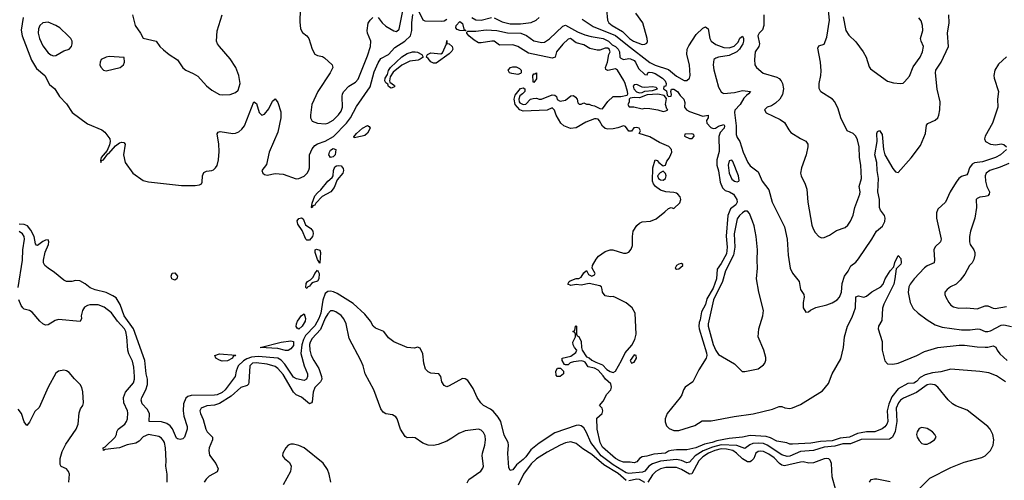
# Model space of a CAD drawing. Header units: inches. Extents: x 1694797 to 1849917, y 907313 to 1017959.
# Tile 569 of 656: x 1821615 to 1829075, y 914644 to 918133. Entities that reach past the tile are written whole.
import ezdxf

# ---------------------------------------------------------------- set-up
doc = ezdxf.new("R2010")
doc.units = ezdxf.units.IN
doc.header["$MEASUREMENT"] = 0
doc.layers.add('B8921', color=7, linetype='Continuous')

msp = doc.modelspace()

# ---------------------------------------------------------------- linework, layer by layer
at = {"layer": 'B8921', "color": 5}
for points, elevation in [([(1824330, 918150.3), (1824360.7, 918110), (1824390, 918083.5), (1824450, 918048.8), (1824470, 918042.6), (1824490, 918060.7), (1824535.3, 918290)], 680), ([(1823739.3, 918210), (1823736.7, 918116.7), (1823742.4, 918062.4), (1823756.9, 918036.9), (1823790.2, 918010.2), (1823806, 917990), (1823830.4, 917910.4), (1823850, 917871), (1823870, 917862), (1823910, 917853.4), (1823924.1, 917844.1), (1823982, 917790), (1823988, 917770), (1823968, 917730), (1823874, 917590), (1823829, 917490), (1823817, 917410), (1823818.4, 917390), (1823830, 917364.9), (1823870, 917348.2), (1823930, 917343.8), (1823950, 917348.5), (1823990, 917372), (1824029.1, 917410.9), (1824050, 917440.4), (1824060.7, 917470), (1824057.2, 917550), (1824059.7, 917570), (1824069.7, 917590), (1824107.6, 917630), (1824159.8, 917660.2), (1824178.7, 917681.3), (1824250, 917859.3), (1824272.2, 917930), (1824275, 917970), (1824250.6, 918030), (1824247, 918050), (1824254.7, 918105.3), (1824269.9, 918130.1), (1824290, 918149.1)], 680), ([(1824621, 918230), (1824670, 918131.6), (1824685.2, 918125.2), (1824810, 918120.6), (1824830, 918124.3), (1824850, 918137.6)], 660), ([(1826060.2, 918210), (1826069.3, 918130), (1826079.2, 918110), (1826103.6, 918090), (1826182.6, 918042.6), (1826234.8, 917990), (1826265.1, 917970), (1826330, 917944.7), (1826350, 917946.7), (1826365.4, 917954.6), (1826372.6, 917967.4), (1826369.8, 917990.2), (1826334.8, 918110), (1826282.4, 918182.4)], 680), ([(1827252.8, 918170), (1827253.6, 918090), (1827243, 918057), (1827218, 918030), (1827206.2, 918010), (1827220.6, 917950), (1827215.2, 917930), (1827186.9, 917890), (1827182, 917830), (1827185.3, 917790), (1827197, 917770), (1827247.9, 917727.9), (1827350, 917697.1), (1827370, 917686.9), (1827385.2, 917670), (1827395.2, 917650), (1827400.6, 917610), (1827394.6, 917565.4), (1827374.2, 917530), (1827340.4, 917499.6), (1827310, 917480.8), (1827279.1, 917470), (1827258, 917450), (1827270, 917428.4), (1827376.2, 917376.2), (1827410, 917353.4), (1827441, 917299), (1827458, 917278), (1827530, 917232.4), (1827571.6, 917211.6), (1827585.5, 917190), (1827586.4, 917170), (1827574.4, 917110), (1827538, 917010), (1827530.4, 916970), (1827534.9, 916950), (1827566.8, 916886.8), (1827578.3, 916850), (1827586.5, 916750), (1827617.4, 916577.4), (1827627.3, 916547.3), (1827641.4, 916521.4), (1827670, 916490.6), (1827690, 916480.5), (1827710, 916483), (1827750, 916500.5), (1827804.4, 916535.6), (1827870, 916558.4), (1827890, 916576.3), (1827910, 916607.7), (1827928.7, 916651.3), (1827943.1, 916710), (1827980.8, 916810), (1827982.5, 916830), (1827974.2, 916870), (1827992.7, 916930), (1827988.2, 917030), (1827976.5, 917090), (1827975.8, 917170), (1827963.1, 917223.1), (1827949.7, 917250), (1827930, 917269.7), (1827884.5, 917290), (1827835.1, 917390), (1827816.9, 917456.9), (1827791.8, 917511.8), (1827771.8, 917531.8), (1827685.6, 917585.6), (1827671.1, 917611.1), (1827671.1, 917650), (1827685.1, 917710), (1827686.2, 917746.2), (1827682, 917810), (1827663, 917917), (1827670, 917934), (1827710, 917947.7), (1827730, 918001), (1827750.9, 918130), (1827736.9, 918250)], 680), ([(1821642.4, 918150), (1821626.4, 918053.6), (1821633.8, 918010), (1821705.1, 917825.1), (1821742.2, 917762.2), (1821806, 917710), (1821841.7, 917641.7), (1821880.7, 917610), (1821916.4, 917550), (1821970, 917496.5), (1822013.8, 917430), (1822130, 917344.7), (1822237.8, 917297.8), (1822259.6, 917279.6), (1822298.4, 917230), (1822301.1, 917210), (1822295.8, 917184.2), (1822277.8, 917142.2), (1822233.4, 917090), (1822227.2, 917067.2), (1822230, 917052), (1822234, 917066), (1822250, 917070.7), (1822283, 917117), (1822290, 917119.3), (1822341.5, 917178.5), (1822370, 917199.5), (1822390, 917205.3), (1822403.4, 917203.4), (1822413.1, 917190), (1822400.8, 917110), (1822414.4, 917050), (1822471.8, 916970), (1822550, 916913.8), (1822590, 916904), (1822842, 916878), (1822943.3, 916876.7), (1822978, 916882), (1822991.6, 916888.4), (1822997.2, 916902.8), (1822999.7, 916950), (1823010, 916976.3), (1823030, 916986), (1823070, 916990.4), (1823083.3, 916996.7), (1823099.5, 917010), (1823110.9, 917029.1), (1823120.4, 917070), (1823126.4, 917133.6), (1823124.6, 917190), (1823111.4, 917268.6), (1823119.7, 917280.3), (1823133.1, 917286.9), (1823230, 917271), (1823250, 917272.9), (1823275.9, 917284.1), (1823297.6, 917302.4), (1823317.4, 917330), (1823390, 917510.7), (1823410, 917498), (1823430, 917431), (1823450, 917410.7), (1823470, 917416.3), (1823501.3, 917458.7), (1823530, 917514.8), (1823550, 917534), (1823570, 917504.7), (1823594.2, 917434.2), (1823593.7, 917390), (1823570, 917281.2), (1823504.2, 917130), (1823485.3, 917034.7), (1823450.7, 916990), (1823457.3, 916970), (1823470, 916960.5), (1823490, 916955.5), (1823550, 916966.7), (1823610, 916963.1), (1823710, 916928.4), (1823730, 916928.7), (1823770, 916947.8), (1823793.6, 916970), (1823806.8, 916993.2), (1823811, 917010), (1823810.7, 917109.3), (1823830, 917155.3), (1823850, 917178.7), (1823870, 917192.6), (1823930, 917212.3), (1823992.7, 917247.3), (1824090.2, 917349.8), (1824120.6, 917390), (1824165.8, 917474.2), (1824270, 917624.5), (1824301.3, 917738.7), (1824330, 917806.3), (1824350, 917838.7), (1824410, 917870.2), (1824457, 917923), (1824533.7, 917970), (1824575.5, 918010), (1824585.9, 918050), (1824586.1, 918110), (1824593.1, 918173.1)], 660), ([(1822470.7, 918170.7), (1822490.8, 918090), (1822531.3, 918030), (1822550, 917994), (1822650, 917971), (1822677.3, 917930), (1822703.9, 917903.9), (1822748.1, 917868.1), (1822810, 917828.4), (1822850, 917768.8), (1822872.7, 917750), (1822930, 917725.2), (1822964.2, 917704.2), (1823030, 917631.8), (1823070, 917598.3), (1823130, 917567), (1823150, 917563.1), (1823210, 917566.7), (1823250, 917581.6), (1823270, 917599.1), (1823286.6, 917650), (1823276.5, 917710), (1823251.3, 917771.3), (1823210, 917836.3), (1823127.8, 917930), (1823113.6, 917950), (1823106.3, 917970), (1823111.2, 918048.8), (1823148.8, 918170)], 680), ([(1825040.9, 918150), (1825070, 918132.6), (1825110, 918129.8), (1825190, 918149.3)], 660), ([(1825210, 918147.3), (1825270, 918115.8), (1825330, 918102.2), (1825410, 918100.3), (1825490, 918112.6), (1825526.9, 918130), (1825551.4, 918148.6)], 660), ([(1825875.9, 918135.9), (1825960.3, 918080.3), (1826130, 918013), (1826219, 917939), (1826389.6, 917809.6), (1826430, 917788.5), (1826530, 917756), (1826590, 917703.8), (1826650, 917672.1), (1826670, 917670.9), (1826688.4, 917690), (1826694.1, 917710), (1826690.3, 917790), (1826668.7, 917870), (1826672.9, 917910), (1826684.7, 917935.3), (1826740.2, 918019.8), (1826790, 918069.3), (1826810, 918078.9), (1826830, 918064.4), (1826844.2, 917990), (1826854, 917970), (1826890, 917944), (1826950, 917922.2), (1826990, 917918.7), (1827028.9, 917931.1), (1827058.3, 917961.7), (1827070, 917992.8), (1827090, 918007), (1827097.6, 917990), (1827099.5, 917970), (1827093.8, 917950), (1827067.9, 917910), (1827047.6, 917890), (1826990, 917861.7), (1826910.5, 917849.5), (1826890, 917842.1), (1826874.3, 917830), (1826868.2, 917791.8), (1826873.1, 917753.1), (1826910, 917622.8), (1826930, 917585.4), (1826939.5, 917579.5), (1826950, 917573.7), (1827030, 917580.6), (1827090, 917597.3), (1827150.6, 917590), (1827137.1, 917570), (1827120.4, 917559.6), (1827101.4, 917538.6), (1827072.9, 917490), (1827033.3, 917446.7), (1827030.1, 917429.9), (1827042.1, 917330), (1827042.5, 917262.5), (1827050, 917241), (1827070.6, 917210), (1827097.3, 917130), (1827130.5, 917050.5), (1827150, 917024.7), (1827210, 916981), (1827240.5, 916910), (1827290, 916844), (1827314.9, 916750), (1827410, 916562.8), (1827430.2, 916470), (1827437.7, 916350), (1827452.8, 916250), (1827470, 916212), (1827520.4, 916150), (1827530.3, 916090), (1827555.3, 916050), (1827558.7, 916030), (1827550.5, 915990), (1827550.8, 915950), (1827570, 915918), (1827590, 915918.8), (1827607.3, 915932.7), (1827647.7, 915952.3), (1827730, 915972.4), (1827770, 915987.9), (1827807.8, 916010), (1827826.9, 916030), (1827840.7, 916070), (1827845.8, 916134.2), (1827862.7, 916190), (1827891.7, 916228.3), (1827912.2, 916267.8), (1827950, 916296.9), (1827970, 916321.7), (1828071.6, 916470), (1828105.8, 916530), (1828150.5, 916569.5), (1828170, 916604.9), (1828173.1, 916630), (1828166, 916650), (1828136.8, 916690), (1828128.1, 916710), (1828128.6, 916770), (1828117.6, 916830), (1828121.5, 916930), (1828111.2, 916990), (1828108.2, 917050), (1828094.1, 917110), (1828110.9, 917210.9), (1828109.8, 917270), (1828115.1, 917284.9), (1828130, 917294), (1828150, 917262), (1828158.1, 917150), (1828169.1, 917109.1), (1828230, 917004.9), (1828250, 916979.5), (1828270, 916974), (1828370, 917086.3), (1828439.6, 917180.4), (1828477.4, 917270), (1828485.4, 917334.6), (1828494.7, 917345.3), (1828550, 917371.7), (1828569.7, 917390), (1828578.7, 917410), (1828586, 917450), (1828587.9, 917510), (1828566, 917606), (1828553.6, 917730), (1828556.8, 917750), (1828595.7, 917810), (1828650.7, 917930), (1828645.3, 918030), (1828657, 918110), (1828653.2, 918170)], 660), ([(1827854.3, 918154.3), (1827874, 918050), (1827896.7, 918016.7), (1827950, 917964.4), (1828006.5, 917890), (1828026.9, 917850), (1828050, 917776.3), (1828061.6, 917761.6), (1828190, 917668), (1828235.3, 917655.3), (1828288.8, 917648.8), (1828308.2, 917651.8), (1828319.2, 917660.8), (1828355.3, 917704.7), (1828384.5, 917775.5), (1828436, 917850), (1828455.6, 917890), (1828461.5, 917930), (1828443.9, 917970), (1828440.8, 917990), (1828456.8, 918050), (1828456, 918090), (1828443.9, 918123.9), (1828427.5, 918147.5)], 680), ([(1829082.9, 915390), (1829015.3, 915435.3), (1828957.3, 915457.3), (1828890, 915468.8), (1828670, 915485.4), (1828594, 915466), (1828530, 915458), (1828476.2, 915443.8), (1828437.9, 915422.1), (1828410, 915391.3), (1828390, 915380.4), (1828343, 915377), (1828270, 915336.9), (1828223, 915277), (1828198.5, 915221.5), (1828188.3, 915170), (1828191.5, 915090), (1828183.5, 915070), (1828170, 915048.7), (1828150, 915033.1), (1828094.9, 915010), (1828030, 915009.6), (1827990, 915003.6), (1827963.1, 914996.9), (1827901.3, 914970), (1827830, 914962.4), (1827770, 914943.8), (1827682.8, 914937.2), (1827610, 914925.3), (1827470, 914917.4), (1827450, 914917.7), (1827426.9, 914926.9), (1827350, 914940.8), (1827304.4, 914964.4), (1827270, 914974.8), (1827150, 914983), (1827090, 914969.9), (1826990, 914959.7), (1826896.8, 914943.2), (1826861.2, 914930), (1826802.4, 914917.6), (1826737.4, 914890), (1826670, 914873.8), (1826590, 914873.8), (1826551.5, 914868.5), (1826530, 914863.1), (1826507.7, 914850), (1826418.7, 914841.3), (1826366.4, 914826.4), (1826330, 914821.3), (1826310.2, 914809.8), (1826290, 914784.7), (1826270, 914774.7), (1826240.7, 914780.7), (1826190, 914780.9), (1826161.7, 914790), (1826128.2, 914810), (1826030, 914895), (1826014, 914930), (1825989.9, 915030.1), (1825986.8, 915113.2), (1826029, 915150), (1826033.2, 915170), (1826029, 915189), (1826008, 915210), (1826036.2, 915243.8), (1826063.9, 915296.1), (1826092.8, 915330), (1826098.9, 915350), (1826093.4, 915373.4), (1826053.2, 915410), (1826036.1, 915436.1), (1825996.9, 915476.9), (1825970, 915494), (1825922.7, 915502.7), (1825898.6, 915538.6), (1825890, 915544), (1825870, 915549.2), (1825810, 915542), (1825786.4, 915533.6), (1825770, 915518), (1825750, 915518), (1825742, 915522), (1825726, 915550), (1825726, 915570), (1825790, 915584.7), (1825828.9, 915611.1), (1825835.3, 915630), (1825818, 915650), (1825808, 915670), (1825806, 915690), (1825826, 915730), (1825826, 915750), (1825822, 915762), (1825806, 915770), (1825822, 915778), (1825826, 915810), (1825830, 915814), (1825834, 915810), (1825834, 915750), (1825838, 915738), (1825850, 915734), (1825870, 915694), (1825871, 915650), (1825876, 915630), (1825910, 915578), (1825930, 915570.7), (1825950, 915554), (1825978.8, 915538.8), (1826030, 915517.1), (1826063.8, 915483.8), (1826087.6, 915467.6), (1826110, 915461.3), (1826129.2, 915470), (1826174.5, 915550), (1826201.6, 915610), (1826253.2, 915666.8), (1826276, 915710), (1826284.4, 915750), (1826277.4, 915910), (1826255.8, 915950), (1826210, 915986.9), (1826130, 916029.3), (1826110, 916036), (1826090, 916034), (1826050, 916042), (1826029.3, 916069.3), (1826028.7, 916090), (1826022, 916110), (1826010, 916117.2), (1825930, 916134), (1825870, 916122), (1825830, 916128), (1825790, 916118), (1825768, 916130), (1825778, 916150), (1825785.6, 916154.4), (1825830, 916171.3), (1825850, 916172), (1825870, 916182), (1825890, 916214), (1825910, 916232), (1825923.5, 916203.5), (1825950, 916191), (1825970, 916201), (1825974, 916210), (1825952.3, 916250), (1825955.6, 916270), (1825981.6, 916318.4), (1825999.7, 916340.3), (1826050, 916377.6), (1826089.7, 916390.3), (1826109.7, 916390.3), (1826190, 916364.6), (1826210, 916364.2), (1826230, 916371.8), (1826246.6, 916393.4), (1826256.5, 916423.5), (1826257.1, 916490), (1826262.9, 916530), (1826290, 916574), (1826310, 916591.5), (1826330, 916600.7), (1826393.7, 916606.3), (1826436.1, 916623.9), (1826503.5, 916676.5), (1826530, 916702.8), (1826550.5, 916710.5), (1826570, 916702), (1826615.1, 916744.9), (1826624.7, 916770), (1826619.7, 916790), (1826602.4, 916810), (1826590, 916818.5), (1826570, 916823.5), (1826510, 916828.2), (1826470, 916841.3), (1826431.6, 916870), (1826416.9, 916890), (1826409.7, 916910), (1826411.8, 917010), (1826429.7, 917070.3), (1826445.4, 917065.4), (1826458, 917050), (1826490, 917026), (1826508.7, 917031.3), (1826518.6, 917061.4), (1826535.8, 917084.2), (1826548.5, 917111.5), (1826554.7, 917130), (1826553.5, 917150), (1826532.5, 917172.5), (1826462.3, 917202.3), (1826390, 917244.2), (1826308, 917270), (1826317.2, 917290), (1826308, 917310), (1826290, 917316), (1826267.5, 917312.5), (1826250, 917288.7), (1826230, 917289.4), (1826204, 917324), (1826190, 917329), (1826147, 917313), (1826110, 917305.4), (1826070, 917304.4), (1826049.8, 917309.8), (1826030, 917327.3), (1826007.7, 917367.7), (1825998, 917378), (1825982.7, 917382.7), (1825970, 917381.6), (1825904.5, 917355.5), (1825830, 917313.3), (1825788.9, 917308.9), (1825737, 917330), (1825714, 917350), (1825679.5, 917410), (1825666.6, 917446.6), (1825650, 917464), (1825610, 917447.6), (1825430, 917440.7), (1825403.7, 917450), (1825370, 917489.4), (1825362.4, 917530), (1825370, 917560.7), (1825410, 917610.8), (1825430, 917616), (1825442, 917610), (1825441, 917590), (1825424.7, 917570), (1825404.9, 917555.1), (1825396, 917530), (1825398, 917510), (1825403.5, 917503.5), (1825430, 917491.3), (1825450, 917492), (1825486, 917530), (1825504, 917536), (1825530, 917538), (1825550, 917531.3), (1825568.4, 917531.6), (1825650, 917564.7), (1825670, 917562), (1825682, 917550), (1825687.1, 917527.1), (1825710, 917516), (1825750, 917524), (1825790, 917554.8), (1825810, 917558.8), (1825827.1, 917547.1), (1825838, 917530), (1825843.6, 917503.6), (1825852.7, 917492.7), (1825870, 917492), (1825890, 917502), (1825910, 917494), (1825930, 917494), (1825945.4, 917485.4), (1825970, 917481), (1826010, 917461), (1826030, 917458), (1826070, 917512), (1826110, 917552), (1826170, 917552), (1826218, 917562), (1826222, 917570), (1826219, 917590), (1826201.2, 917650), (1826192.3, 917672.3), (1826145.2, 917750), (1826130, 917759.5), (1826070, 917749), (1826056.4, 917756.4), (1826054, 917770), (1826069.2, 917810), (1826078, 917870), (1826088, 917890), (1826082, 917910), (1826070, 917916), (1826050, 917916), (1826010, 917902), (1825990, 917902), (1825934.5, 917914.5), (1825890, 917942.4), (1825830, 917958), (1825788.7, 917991.3), (1825770, 917985.6), (1825730, 917946.6), (1825681.1, 917890), (1825670.6, 917849.4), (1825650, 917842.4), (1825470, 917879.2), (1825390, 917929.7), (1825350, 917942.2), (1825250, 917939.5), (1825210, 917969.3), (1825191, 917971), (1825110, 917956.9), (1825090, 917957.6), (1825057, 917977), (1825018.4, 918010), (1825002, 918030), (1825001.5, 918038.5), (1825010, 918046), (1825070, 918046.5), (1825150, 918057.1), (1825230.7, 918050), (1825310, 918032.4), (1825411.1, 918031.1), (1825454.2, 918014.2), (1825510, 917971.8), (1825570, 917960.3), (1825590, 917962.6), (1825630, 917986.7), (1825730, 918083.8), (1825750, 918090.4), (1825839.9, 918039.9), (1825897.6, 918017.6), (1825945, 918005), (1826036.1, 917990), (1826076.5, 917970), (1826103, 917943), (1826128, 917930), (1826150, 917910.2), (1826159.6, 917890), (1826162.8, 917850), (1826170, 917841), (1826190, 917830.8), (1826230, 917839.5), (1826242.5, 917837.5), (1826270, 917824.2), (1826281.5, 917810), (1826303.1, 917763.1), (1826350, 917718), (1826370, 917714), (1826374, 917730), (1826384.7, 917735.3), (1826406, 917734), (1826430, 917725.7), (1826486, 917690), (1826504.4, 917670), (1826514, 917650), (1826510.8, 917629.2), (1826494, 917626), (1826492, 917610), (1826514.4, 917594.4), (1826521, 917561), (1826530, 917552), (1826550, 917554), (1826552.9, 917567.1), (1826548.7, 917590), (1826554, 917606), (1826570, 917606), (1826599.3, 917590), (1826619.3, 917559.3), (1826647, 917530), (1826654.4, 917505.6), (1826650.8, 917470), (1826666, 917450), (1826690, 917437.3), (1826790, 917402), (1826830.5, 917410.5), (1826830.8, 917390), (1826818.8, 917370), (1826820.7, 917350), (1826850, 917317.3), (1826870, 917307.7), (1826886, 917310), (1826910, 917326.8), (1826950, 917338.8), (1826953.7, 917330), (1826952, 917310), (1826922.4, 917277.6), (1826912.1, 917247.9), (1826913.1, 917133.1), (1826897, 917070), (1826896.8, 917030), (1826910, 916987.3), (1826921.6, 916901.6), (1826938.6, 916858.6), (1826959.4, 916839.4), (1826993.4, 916830), (1827022.3, 916810), (1827048.4, 916770), (1827051, 916750), (1827039.7, 916730), (1827000.1, 916699.9), (1826979.1, 916650), (1826967.4, 916492.6), (1826975.1, 916410), (1826970, 916358.5), (1826930, 916287), (1826898.2, 916241.8), (1826892.9, 916170), (1826870, 916098), (1826821.5, 916018.5), (1826810, 915974.7), (1826781.4, 915918.6), (1826770, 915859.3), (1826761.6, 915838.4), (1826759.1, 915810), (1826762.8, 915790), (1826818.9, 915610), (1826821.1, 915590), (1826816, 915570), (1826760, 915480), (1826714.5, 915390), (1826656.4, 915350), (1826644.4, 915330), (1826632.4, 915290), (1826619.3, 915270), (1826519.6, 915150), (1826506.3, 915110), (1826506, 915086), (1826516.5, 915056.5), (1826536.7, 915036.7), (1826570, 915021.6), (1826610, 915020.4), (1826730, 915058), (1826785.8, 915094.2), (1826854.6, 915094.6), (1827028.1, 915128.1), (1827173.1, 915146.9), (1827317.7, 915182.3), (1827370, 915203), (1827390, 915201.6), (1827412, 915192), (1827450, 915188.7), (1827470, 915192.2), (1827530, 915217.6), (1827698.2, 915321.8), (1827743.1, 915376.9), (1827771.6, 915450), (1827837.1, 915562.9), (1827856.1, 915650), (1827864.2, 915730), (1827885.4, 915810), (1827921.6, 915878.4), (1827946.6, 915950), (1827950, 916032.7), (1827970, 916040.7), (1828010, 916031.3), (1828030, 916038), (1828070, 916071.3), (1828139, 916110), (1828156, 916130), (1828171.8, 916170), (1828210, 916231), (1828238.4, 916261.6), (1828245.6, 916294.4), (1828270, 916346), (1828290, 916324.7), (1828293.8, 916290), (1828290, 916280.9), (1828255.2, 916244.8), (1828246.3, 916170), (1828236.6, 916130), (1828160.9, 915979.1), (1828152, 915948), (1828145.7, 915854.3), (1828121.6, 915810), (1828118.7, 915790), (1828150, 915694.8), (1828149.3, 915630), (1828169.5, 915549.5), (1828190, 915525.5), (1828230, 915522.4), (1828270, 915530.3), (1828411, 915589), (1828470, 915619.1), (1828570, 915648.4), (1828732.4, 915667.6), (1828772.2, 915667.8), (1828870, 915653.8), (1828930, 915651), (1828950, 915651.1), (1828990, 915661.1), (1829010, 915653), (1829019.7, 915630), (1829040.9, 915600.9), (1829096.8, 915550)], 640), ([(1829090, 917850.8), (1829030, 917796.8), (1829003.3, 917750), (1828996.1, 917710), (1828997.4, 917690), (1829029.4, 917590), (1829022.5, 917530), (1829024.3, 917470), (1828984.9, 917350), (1828929, 917250), (1828925.5, 917230), (1828932.2, 917210), (1828970, 917190.1), (1829010, 917185.5), (1829050, 917191.2), (1829070, 917187.2), (1829091.1, 917170)], 660), ([(1829090.3, 917150), (1829045.2, 917110), (1829007.2, 917090), (1828910, 917054.9), (1828850, 917048.7), (1828830, 917038.5), (1828809.7, 917010.3), (1828798, 916970), (1828790, 916957.6), (1828750, 916945), (1828730, 916929.1), (1828710, 916902.3), (1828663.9, 916830), (1828628.7, 916751.3), (1828570, 916696.9), (1828559.6, 916670), (1828562, 916630), (1828595.2, 916470), (1828590.3, 916450), (1828550, 916413), (1828541.8, 916390), (1828545.8, 916314.2), (1828542, 916290), (1828490, 916267.2), (1828470, 916253.6), (1828391.5, 916170), (1828360.4, 916130), (1828351.6, 916110), (1828347.3, 916067.3), (1828361.8, 915990), (1828385.1, 915945.1), (1828423.1, 915910), (1828490, 915860.2), (1828550, 915822.2), (1828603.3, 915803.3), (1828750, 915782.6), (1828816.1, 915783.9), (1828871.4, 915791.4), (1828890, 915788.7), (1828930, 915771.5), (1828950, 915770.8), (1828970, 915776), (1829050, 915817.9), (1829070, 915820.4), (1829128.3, 915808.3)], 660), ([(1829110, 917044), (1829043.9, 917016.1), (1828964.4, 916990), (1828937.3, 916970), (1828929.3, 916950), (1828931.9, 916910), (1828943.2, 916870), (1828962.8, 916830), (1828960.9, 916810), (1828950, 916799.7), (1828930, 916792.9), (1828890, 916789.5), (1828870, 916779.3), (1828862, 916770), (1828864.6, 916710), (1828852.4, 916630), (1828819.7, 916530), (1828811.6, 916491.6), (1828810.3, 916450), (1828814.9, 916430), (1828844.2, 916390), (1828850.2, 916370.2), (1828851.2, 916348.8), (1828843.7, 916316.3), (1828830, 916292), (1828810.2, 916269.8), (1828775.3, 916204.7), (1828740.9, 916159.1), (1828710.2, 916129.8), (1828668, 916110), (1828640.5, 916090), (1828624.9, 916070), (1828624, 916050), (1828630.6, 916030), (1828653.4, 915990), (1828670.6, 915970), (1828690, 915956.4), (1828730, 915946.5), (1828790, 915948.9), (1828870, 915943.6), (1828930, 915964), (1828950, 915964.9), (1828990, 915946.7), (1829005.5, 915945.5), (1829090, 915959.8)], 680), ([(1828430, 914578.9), (1828510, 914659.2), (1828670, 914741.5), (1828770, 914781.8), (1828904.7, 914815.3), (1828930, 914828.4), (1828970, 914870.6), (1828991, 914909), (1828996.4, 914950), (1828988.7, 914990), (1828967.8, 915030), (1828950.8, 915050), (1828794, 915174), (1828706.8, 915206.8), (1828681.7, 915221.7), (1828650, 915253.5), (1828572.2, 915350), (1828547, 915367), (1828511.9, 915371.9), (1828490, 915365.7), (1828410, 915307.9), (1828310, 915264.8), (1828289.1, 915250), (1828271.8, 915230), (1828255.7, 915190), (1828260.5, 915090), (1828247.6, 915012.4), (1828228.4, 914971.6), (1828204.5, 914955.5), (1827990, 914952.8), (1827910, 914920.1), (1827850, 914919.3), (1827790, 914902.9), (1827710, 914894.9), (1827630, 914868.5), (1827530, 914861.7), (1827450, 914825.6), (1827430, 914822.8), (1827390, 914835.6), (1827279.2, 914910), (1827250, 914921.3), (1827210, 914925), (1827170, 914922), (1827146.8, 914913.2), (1827110, 914885.6), (1827048.3, 914908.3), (1826930, 914912.3), (1826864.5, 914895.5), (1826792.6, 914867.4), (1826732.5, 914830), (1826690, 914781.7), (1826670, 914776.7), (1826630, 914794.4), (1826590, 914800.3), (1826470, 914789), (1826410, 914768.8), (1826382.4, 914750), (1826350, 914714), (1826334.1, 914705.9), (1826230, 914695.3), (1826210, 914700.5), (1826110, 914760.6), (1826019.4, 914830), (1825941.2, 914930), (1825910, 915006.8), (1825890, 915040.6), (1825870, 915055.8), (1825850, 915060.7), (1825830, 915059.1), (1825670, 915002.3), (1825550, 914924.8), (1825486.3, 914873.7), (1825450, 914822.3), (1825430, 914801.2), (1825378.8, 914761.2), (1825350, 914723.9), (1825330, 914717), (1825321.5, 914741.5), (1825313.1, 914846.9), (1825318.4, 914910), (1825316, 914930), (1825286.3, 914986.3), (1825259.3, 915090), (1825241, 915121), (1825204.5, 915164.5), (1825182, 915182), (1825130, 915209.7), (1825109.6, 915230), (1825080.7, 915270), (1825050, 915339), (1825010, 915399), (1824990, 915413.2), (1824970, 915416), (1824870, 915359.3), (1824850, 915352.7), (1824830, 915361.2), (1824812.3, 915390), (1824806, 915430), (1824790, 915449.2), (1824730, 915456), (1824710, 915466), (1824690, 915485.2), (1824677.4, 915530), (1824670, 915602), (1824650, 915645.2), (1824630, 915652.7), (1824605.6, 915645.6), (1824550, 915649.2), (1824450, 915692.7), (1824410, 915724), (1824374, 915770), (1824310, 915797), (1824292.7, 915810), (1824271.8, 915850), (1824230, 915900.9), (1824142, 915982), (1824019.8, 916059.8), (1823992.2, 916072.2), (1823970, 916076), (1823950, 916074.2), (1823930, 916057.4), (1823912.8, 916007.2), (1823896.9, 915910), (1823881.2, 915870), (1823850, 915812.9), (1823780.4, 915739.6), (1823764.6, 915710), (1823751.5, 915670), (1823745.1, 915605.1), (1823771, 915510), (1823794.9, 915450), (1823796, 915430), (1823789.1, 915410.9), (1823770, 915399.3), (1823712.5, 915412.5), (1823690, 915425.2), (1823624.1, 915524.1), (1823594.8, 915554.8), (1823569.7, 915569.7), (1823422.3, 915582.3), (1823370, 915576), (1823336.5, 915563.5), (1823310, 915548.8), (1823269.7, 915510), (1823255.1, 915470), (1823247.2, 915430), (1823172.4, 915330), (1823150, 915308.4), (1823110.2, 915290), (1823090, 915287.7), (1822914.2, 915285.8), (1822890, 915278.7), (1822873.6, 915266.4), (1822856.2, 915223.8), (1822852.8, 915170), (1822858.2, 915130), (1822884.6, 915050), (1822884, 915030), (1822864, 914970), (1822850, 914957.9), (1822830, 914951.7), (1822810, 914957.6), (1822804, 914964), (1822773.6, 915033.6), (1822755.2, 915055.2), (1822730, 915074), (1822690, 915085.9), (1822596, 915090), (1822599.7, 915150), (1822582, 915182), (1822543.5, 915223.5), (1822535, 915250), (1822539.5, 915270), (1822571.3, 915328.7), (1822584.3, 915370), (1822583.9, 915410), (1822574, 915450), (1822563.8, 915550), (1822476.6, 915790), (1822406.2, 915890), (1822376.4, 915976.4), (1822344.7, 916024.7), (1822321.5, 916041.5), (1822270, 916065.5), (1822187.2, 916087.2), (1822150, 916101.5), (1822110, 916133), (1822070, 916154.5), (1822038, 916158), (1822009.6, 916149.6), (1821968.7, 916150), (1821950, 916159.3), (1821878.2, 916218.2), (1821829.8, 916250), (1821806.6, 916270), (1821796.5, 916290), (1821795.7, 916310), (1821808.5, 916371.5), (1821833.4, 916430), (1821835.5, 916450), (1821830, 916464.5), (1821810, 916462.7), (1821790, 916453.8), (1821750, 916422), (1821743.6, 916423.6), (1821734.2, 916434.2), (1821723.7, 916490), (1821698.9, 916538.9), (1821673.2, 916570), (1821650, 916582), (1821610, 916584.6)], 660), ([(1821604.4, 916104.4), (1821637.5, 916310), (1821639.7, 916390), (1821651, 916470), (1821647.7, 916490), (1821637.1, 916510), (1821610, 916527.4)], 680), ([(1822731.3, 914628.7), (1822731.2, 914690), (1822721.4, 914750), (1822724.9, 914790), (1822719, 914890), (1822711.2, 914930), (1822703.7, 914943.7), (1822690, 914962.2), (1822670, 914975.4), (1822590, 914991.6), (1822550, 914973.1), (1822520.6, 914939.4), (1822495.7, 914924.3), (1822430, 914911.1), (1822370, 914888.9), (1822262.4, 914877.6), (1822249, 914870), (1822246.8, 914890), (1822261.7, 914898.3), (1822338.3, 914970), (1822348.4, 914990), (1822350.6, 915010), (1822361.6, 915030), (1822411.7, 915070), (1822425, 915090), (1822430.9, 915110), (1822434.1, 915154.1), (1822431.2, 915170), (1822404.3, 915230), (1822401.4, 915270), (1822415.7, 915310), (1822477.6, 915382.4), (1822485.3, 915410), (1822485.2, 915430), (1822479.5, 915499.5), (1822470, 915547), (1822441.7, 915601.7), (1822433.3, 915630), (1822427.7, 915730), (1822418.7, 915770), (1822409.1, 915790), (1822356.3, 915850), (1822310, 915913), (1822255.1, 915955.1), (1822210, 915972.9), (1822147.3, 915972.7), (1822130, 915968.9), (1822105.6, 915954.4), (1822090.2, 915930), (1822082, 915890), (1822083.1, 915870), (1822072.4, 915847.6), (1821910, 915860.8), (1821885, 915855), (1821830, 915820.4), (1821810, 915818.3), (1821790, 915827.8), (1821767, 915850), (1821710, 915918), (1821690, 915929.6), (1821650, 915939.6), (1821638.4, 915950), (1821626.9, 915966.9), (1821609.6, 916010)], 680), ([(1825005.6, 914625.6), (1825017.4, 914650), (1825108, 914712), (1825124.2, 914735.8), (1825128.2, 914751.8), (1825118.9, 914830), (1825120.5, 914850), (1825139.2, 914910), (1825144.9, 914950), (1825140.7, 914980.7), (1825130, 915006.3), (1825110, 915024.5), (1825090, 915030.7), (1824990, 915017.4), (1824941.2, 914998.8), (1824890, 914962.2), (1824850, 914940.4), (1824785.3, 914914.7), (1824750, 914906.8), (1824710, 914910.9), (1824670, 914923.9), (1824610, 914964.7), (1824590, 914968), (1824550, 914965.1), (1824534.9, 914974.9), (1824500.5, 915030), (1824473.6, 915110), (1824464.4, 915124.4), (1824438.3, 915138.3), (1824390, 915147), (1824370, 915160.9), (1824350, 915186), (1824297.8, 915330), (1824232.1, 915450), (1824216.9, 915510), (1824200.7, 915550), (1824110, 915716.9), (1824087.9, 915827.9), (1824070, 915866.2), (1824050, 915891.1), (1824010, 915919.6), (1823990, 915928.5), (1823970, 915926.3), (1823950, 915905.7), (1823930, 915871.1), (1823893.9, 915786.1), (1823830, 915718.1), (1823814.6, 915690), (1823810, 915671.5), (1823812.6, 915630), (1823823.8, 915590), (1823842.7, 915550), (1823881.5, 915490), (1823902.1, 915430), (1823904.4, 915410), (1823895.2, 915390), (1823850, 915346.3), (1823838.1, 915310), (1823830, 915238.4), (1823824.6, 915230), (1823810, 915223.8), (1823750, 915272.9), (1823710, 915289.9), (1823690, 915310.5), (1823610, 915446), (1823570, 915491.4), (1823550, 915504.9), (1823490, 915524.6), (1823405.4, 915534.6), (1823378.8, 915530), (1823357.6, 915510), (1823351.9, 915388.1), (1823349.4, 915370.6), (1823338.8, 915361.2), (1823290, 915345.5), (1823218.2, 915281.8), (1823130, 915226.6), (1823090, 915213.7), (1823032, 915208), (1822988.9, 915190), (1822980.3, 915170), (1822984.4, 915150), (1823003.9, 915103.9), (1823024.2, 915030), (1823035.3, 915010), (1823076.4, 914970), (1823076.5, 914950), (1823051.3, 914890), (1823048.4, 914868.4), (1823053.7, 914833.7), (1823101.3, 914770), (1823118.3, 914730), (1823111, 914709), (1823050, 914674.2), (1823027, 914653), (1823012.4, 914630)], 680), ([(1821986.5, 914630), (1821992.3, 914690), (1821985.7, 914710), (1821970, 914729.8), (1821930, 914748.9), (1821922.6, 914762.6), (1821922, 914810), (1821937.6, 914862.4), (1821963.5, 914916.5), (1822044.1, 915030), (1822058.2, 915070), (1822064.6, 915155.4), (1822076.1, 915183.9), (1822094, 915210), (1822099.2, 915230), (1822094.1, 915314.1), (1822085.7, 915345.7), (1822073, 915370), (1822030, 915411.1), (1821990, 915461.1), (1821970, 915473.1), (1821950, 915476.8), (1821910, 915471.1), (1821890, 915455.1), (1821830.2, 915350), (1821763.8, 915196.2), (1821730, 915163.6), (1821690, 915084.5), (1821670, 915058), (1821650, 915086), (1821628.9, 915150), (1821603.5, 915183.5)], 720), ([(1823972.1, 914630), (1823960.9, 914690), (1823946.3, 914726.3), (1823913.1, 914773.1), (1823770, 914889.7), (1823730, 914908.3), (1823690, 914917.4), (1823670, 914916.9), (1823650, 914909.4), (1823630.3, 914889.7), (1823608.4, 914850), (1823606.4, 914830), (1823621.3, 914810), (1823658.6, 914778.6), (1823672.1, 914750), (1823666, 914710), (1823612.1, 914610)], 720), ([(1826210, 914642), (1826150, 914695.6), (1826041, 914761), (1825950, 914838.1), (1825881, 914881), (1825830, 914923.5), (1825790, 914934), (1825750, 914927.4), (1825710, 914910.6), (1825610, 914856.4), (1825530, 914805.5), (1825490, 914768.4), (1825433, 914690), (1825392.1, 914607.9)], 680), ([(1827798.9, 914570), (1827770.7, 914670), (1827764.2, 914770), (1827755.6, 914795.6), (1827745.4, 914805.4), (1827729.5, 914809.5), (1827710, 914806.3), (1827630, 914776.5), (1827594.5, 914774.5), (1827550, 914782.7), (1827530, 914781.5), (1827410, 914753.6), (1827390, 914757.9), (1827371.9, 914770), (1827330, 914813.1), (1827290, 914842.1), (1827250, 914862.1), (1827230, 914865), (1827210, 914861.7), (1827193.1, 914850), (1827176, 914810), (1827160.1, 914790), (1827150, 914783.4), (1827130, 914782.5), (1827090, 914805.6), (1827046.4, 914850), (1827018.4, 914870), (1826970, 914879.6), (1826930, 914881.1), (1826881.4, 914870), (1826833.9, 914850), (1826790, 914821.5), (1826761.1, 914790), (1826707.7, 914692.3), (1826690, 914689.2), (1826630, 914726.2), (1826590, 914741.2), (1826510, 914741.7), (1826470, 914731.1), (1826435.7, 914710), (1826410, 914686.1), (1826373.8, 914630)], 680), ([(1826352.3, 914627.7), (1826310, 914648.9), (1826290, 914652.4), (1826230, 914639.8)], 680), ([(1828053.2, 914630), (1828065.2, 914650), (1828090, 914655.3), (1828110, 914653.7), (1828210, 914633.6)], 660)]:
    msp.add_lwpolyline(points, dxfattribs=dict(at, elevation=elevation))
for points, elevation in [([(1824990, 918049.2), (1824950, 918049.7), (1824930, 918058.9), (1824920.4, 918070), (1824921.5, 918090), (1824950, 918120.3), (1824970, 918103.8), (1824981.1, 918061.1), (1824994, 918050)], 640), ([(1821830, 918114.1), (1821790.9, 918109.1), (1821768.4, 918090), (1821757.6, 918062.4), (1821755.5, 918030), (1821764.5, 917990), (1821790, 917935.3), (1821830, 917880.8), (1821850, 917866), (1821870, 917859.2), (1821890, 917862.6), (1821950, 917897.6), (1821990, 917910.5), (1822007.3, 917930), (1822013.6, 917950), (1822011.5, 917970), (1822001.6, 917990), (1821982.9, 918010), (1821918, 918070), (1821890, 918089)], 680), ([(1824750, 917802.6), (1824730, 917813), (1824710, 917839.5), (1824696, 917850), (1824700.1, 917859.9), (1824705.2, 917870), (1824730, 917880.9), (1824806, 917874), (1824818.9, 917881.1), (1824849, 917950), (1824850, 917974), (1824852, 917952), (1824870, 917951), (1824890.4, 917930), (1824896.5, 917910), (1824890, 917893.2), (1824870, 917874), (1824770, 917803.1)], 640), ([(1822293.6, 917853.6), (1822270, 917848.7), (1822232, 917830), (1822224, 917810), (1822222.8, 917790), (1822230, 917772), (1822250, 917751), (1822270, 917746), (1822375.3, 917770), (1822402, 917790), (1822408.7, 917810), (1822406, 917846)], 680), ([(1824430, 917614.5), (1824410, 917627.6), (1824404.5, 917644.5), (1824390, 917655.1), (1824380.5, 917670), (1824384.2, 917690), (1824402, 917718), (1824410, 917748.4), (1824423.9, 917770), (1824510, 917851.5), (1824550, 917876), (1824590, 917888.9), (1824610, 917888.9), (1824630, 917885.7), (1824660.7, 917870), (1824672, 917850), (1824650, 917833.6), (1824633, 917827), (1824570, 917817.7), (1824550, 917809.7), (1824510, 917788.5), (1824444.8, 917735.2), (1824421.1, 917698.9), (1824415.5, 917670), (1824419.8, 917659.8), (1824454.4, 917634.4), (1824456.3, 917630), (1824450, 917621.2)], 640), ([(1825390, 917717.6), (1825344.1, 917724.1), (1825327, 917730), (1825316.9, 917750), (1825333.2, 917770), (1825350, 917776.5), (1825376.3, 917776.3), (1825402, 917762), (1825413, 917750), (1825414, 917730), (1825410, 917724)], 640), ([(1825510, 917658), (1825504.7, 917664.7), (1825502, 917710), (1825510, 917722), (1825518, 917722), (1825530, 917731.3), (1825530, 917686)], 640), ([(1826290, 917640.7), (1826270, 917639), (1826264, 917630), (1826266.8, 917610), (1826287.5, 917587.5), (1826310, 917578.8), (1826330, 917581), (1826350, 917591.3), (1826410, 917596), (1826446, 917610), (1826438, 917618), (1826410, 917624), (1826350, 917618), (1826330, 917622)], 640), ([(1826450, 917569.3), (1826370, 917564), (1826310, 917542), (1826270, 917544), (1826241, 917539), (1826232, 917530), (1826231.3, 917508.7), (1826222, 917490), (1826232.7, 917472.7), (1826268.4, 917471.6), (1826330, 917458), (1826350, 917462), (1826390, 917461), (1826450.5, 917450.5), (1826490, 917438), (1826510, 917442), (1826526, 917450), (1826518, 917458), (1826508, 917490), (1826516.4, 917536.4), (1826498, 917558)], 640), ([(1824150, 917238), (1824145.6, 917245.6), (1824166, 917270), (1824212.3, 917310), (1824250, 917330.3), (1824263.4, 917323.4), (1824270.3, 917310), (1824250, 917274), (1824230, 917256.2), (1824210, 917249.7)], 640), ([(1826707.3, 917267.3), (1826654, 917266), (1826652, 917250), (1826690, 917232), (1826710, 917234), (1826726, 917250), (1826722, 917262)], 640), ([(1823970, 917089.5), (1823958, 917110), (1823961.4, 917130), (1823970, 917143.7), (1823990, 917156.2), (1824010.2, 917150.2), (1824005.5, 917110), (1823990, 917094.5)], 640), ([(1823830, 916706.6), (1823826, 916710), (1823830, 916742), (1823850, 916798), (1823870, 916822.4), (1823895.9, 916844.1), (1823950, 916908.5), (1823982.3, 916937.7), (1823989.7, 916950.3), (1823992.8, 916990), (1824002.7, 917017.3), (1824014.3, 917025.7), (1824030, 917028.8), (1824050, 917024.6), (1824065, 917005), (1824067.9, 916990), (1824062, 916970), (1824021.1, 916918.9), (1823997.6, 916862.4), (1823971.6, 916828.4), (1823906.5, 916793.5), (1823858, 916742), (1823850, 916726.6), (1823836.9, 916723.1)], 640), ([(1827010, 917069), (1826990, 917064), (1826983.2, 917030), (1826990, 916970.7), (1827010, 916925.5), (1827030, 916910.3), (1827050, 916905.8), (1827062.7, 916910), (1827064.8, 916915.2), (1827060.5, 916950), (1827017.6, 917057.6)], 660), ([(1826490, 916985.2), (1826467.1, 916972.9), (1826447.3, 916950), (1826454, 916930), (1826470, 916919.3), (1826490, 916917.1), (1826506.6, 916930), (1826513, 916950), (1826507.5, 916967.5)], 640), ([(1823810, 916462), (1823790, 916462.9), (1823783.6, 916470), (1823754.7, 916534.7), (1823722.7, 916582.7), (1823716, 916610), (1823730, 916626.8), (1823750.7, 916630.7), (1823763.6, 916623.6), (1823779.5, 916579.5), (1823821.3, 916550), (1823836.9, 916530), (1823839.6, 916510), (1823833.1, 916490)], 640), ([(1827122.7, 916682.7), (1827110, 916682), (1827090, 916669), (1827068.3, 916650), (1827050, 916623.9), (1827028.7, 916510), (1827031.9, 916410), (1827023, 916350), (1826963.5, 916230), (1826940.1, 916150), (1826872.4, 916010), (1826830.4, 915830), (1826832.1, 915810), (1826870, 915673.4), (1826890, 915626.7), (1826910, 915597.8), (1827030, 915526.3), (1827088.4, 915468.4), (1827110, 915466.9), (1827210, 915486.9), (1827250, 915519.5), (1827259.1, 915530), (1827267.4, 915552.6), (1827267, 915573), (1827252.2, 915630), (1827209.8, 915730), (1827215, 915790), (1827244.8, 915890), (1827249, 915930), (1827214.5, 916070), (1827197.2, 916170), (1827205, 916250), (1827201.4, 916310), (1827203.7, 916390), (1827195.4, 916490), (1827179.4, 916570), (1827166.9, 916606.9), (1827143.6, 916663.6), (1827130, 916682.4)], 660), ([(1823890, 916289), (1823870, 916315.3), (1823854.5, 916370), (1823854, 916390), (1823864.7, 916395.3), (1823890, 916386.8), (1823894.9, 916370)], 640), ([(1826630, 916286), (1826610, 916282), (1826592, 916270), (1826582, 916250), (1826590, 916242), (1826610, 916246), (1826638, 916270), (1826638, 916278)], 640), ([(1822790, 916160.9), (1822767.8, 916170), (1822762.4, 916190), (1822770, 916213.4), (1822790, 916215.5), (1822810.4, 916190), (1822806, 916170)], 640), ([(1823790, 916095.3), (1823784.1, 916104.1), (1823784.6, 916135.4), (1823796, 916150), (1823818.3, 916161.7), (1823837.7, 916182.3), (1823850, 916210.8), (1823870, 916236), (1823883.8, 916210), (1823882.4, 916170), (1823870, 916152.8), (1823837.7, 916142.3), (1823826.4, 916133.6), (1823810, 916115.1), (1823794.4, 916105.6)], 640), ([(1823730, 915788), (1823716.6, 915796.6), (1823710, 915808.7), (1823711.8, 915830), (1823719.5, 915850), (1823750, 915891), (1823770, 915904.7), (1823780.4, 915870), (1823777.4, 915850), (1823754.4, 915810)], 640), ([(1823630, 915626), (1823570, 915642.2), (1823438, 915650), (1823595.3, 915690), (1823670, 915700.3), (1823690, 915696), (1823690, 915664.2), (1823670, 915638.7), (1823650, 915627.7)], 640), ([(1823150, 915546.3), (1823130, 915553.6), (1823102, 915570), (1823093.2, 915590), (1823130, 915602), (1823252.3, 915592.3), (1823246.8, 915586.8), (1823234.6, 915585.4), (1823227.3, 915570), (1823190, 915548.4)], 640), ([(1826270, 915594), (1826241, 915550), (1826250, 915532), (1826270, 915538), (1826288, 915570), (1826286, 915590)], 640), ([(1825710, 915428.7), (1825686, 915430), (1825680.4, 915440.4), (1825678, 915470), (1825690, 915492), (1825712.7, 915492.7), (1825734, 915470), (1825734, 915450)], 640), ([(1828450, 915043.7), (1828430, 915036), (1828414.9, 915010), (1828410.4, 914990), (1828414.4, 914970), (1828430, 914944), (1828450, 914923), (1828470, 914917.1), (1828490, 914918.4), (1828510, 914926.7), (1828546, 914950), (1828557.2, 914970), (1828549.3, 914990), (1828530, 915012), (1828490, 915037)], 680)]:
    msp.add_lwpolyline(points, close=True, dxfattribs=dict(at, elevation=elevation))

doc.saveas('drawing.dxf')
